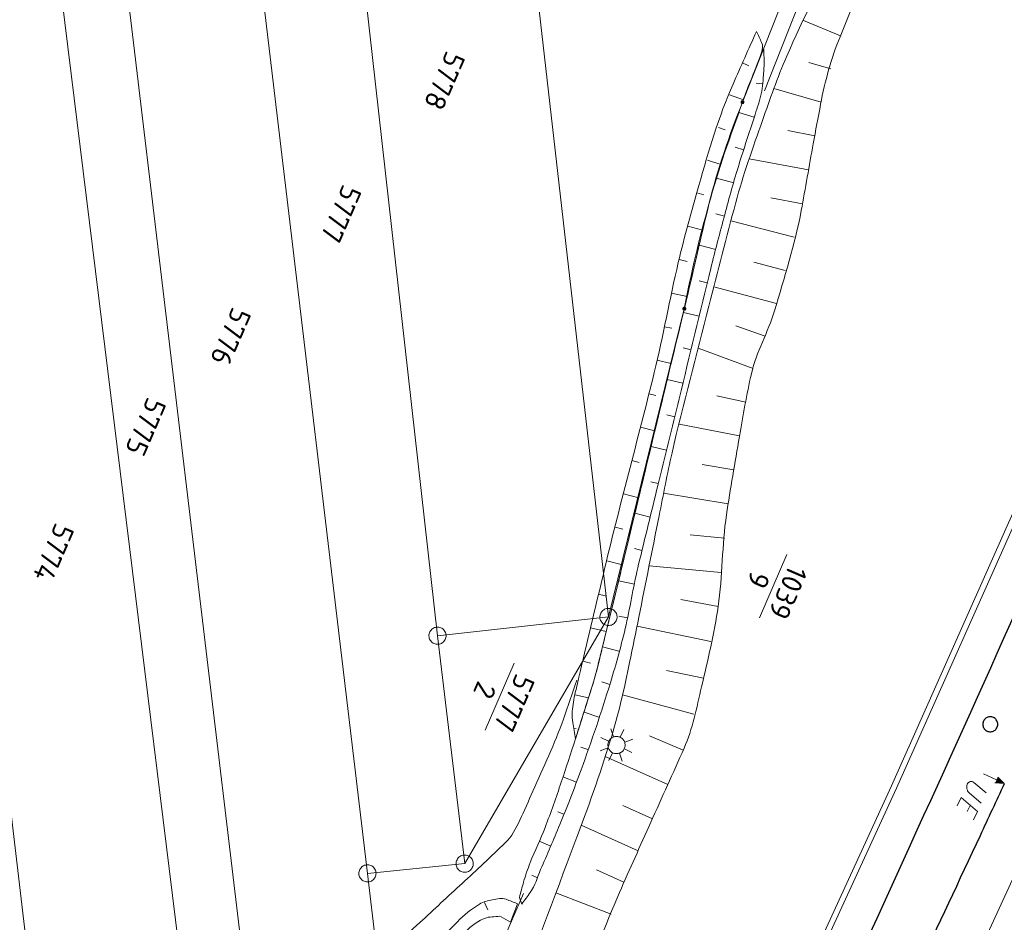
# Model space of a CAD drawing. Header units: metres. Extents: x 3425540 to 3446143, y 5432760 to 5444637.
# Tile 572 of 656: x 3437195 to 3437281, y 5444514 to 5444593. Entities that reach past the tile are written whole.
import ezdxf
from ezdxf.enums import TextEntityAlignment as Align

# ---------------------------------------------------------------- set-up
doc = ezdxf.new("R2010")
doc.units = ezdxf.units.M
for name, color, linetype, lineweight in [('B_Bestand', 9, 'Continuous', 18), ('B_Böschung', 9, 'Continuous', 18), ('B_Flurgrenzen', 9, 'Continuous', 18), ('B_Gleisachse', 9, 'Continuous', 25), ('B_Kilometrierung', 9, 'Continuous', 25), ('Bestand Kabeltröge', 9, 'Continuous', 18)]:
    doc.layers.add(name, color=color, linetype=linetype, lineweight=lineweight)
doc.styles.get("Standard").update_dxf_attribs({"font": 'isocpeur.ttf'})

msp = doc.modelspace()

# ---------------------------------------------------------------- linework, layer by layer
at = {"layer": 'B_Bestand'}
for p, q in [((3437246.664, 5444530.09), (3437246.427, 5444530.794)), ((3437247.24, 5444530.061), (3437247.563, 5444530.731)), ((3437246.23, 5444529.709), (3437245.56, 5444530.032)), ((3437247.632, 5444529.623), (3437248.331, 5444529.876)), ((3437246.196, 5444529.122), (3437245.503, 5444528.879)), ((3437246.578, 5444528.689), (3437246.259, 5444528.029)), ((3437247.165, 5444528.655), (3437247.407, 5444527.961)), ((3437247.603, 5444529.047), (3437248.262, 5444528.728)), ((3437238.818, 5444516.456), (3437236.339, 5444510.735))]:
    msp.add_line(p, q, dxfattribs=at)
for points in [[(3437246.589, 5444528.7), (3437246.661, 5444528.67), (3437246.736, 5444528.647), (3437246.814, 5444528.632), (3437246.892, 5444528.626), (3437246.97, 5444528.628), (3437247.048, 5444528.638), (3437247.124, 5444528.656), (3437247.199, 5444528.682), (3437247.27, 5444528.715), (3437247.337, 5444528.756), (3437247.399, 5444528.803), (3437247.457, 5444528.857), (3437247.508, 5444528.916), (3437247.553, 5444528.981), (3437247.59, 5444529.05), (3437247.621, 5444529.122), (3437247.643, 5444529.197), (3437247.658, 5444529.274), (3437247.664, 5444529.353), (3437247.663, 5444529.431), (3437247.653, 5444529.509), (3437247.635, 5444529.586), (3437247.609, 5444529.66), (3437247.576, 5444529.731), (3437247.535, 5444529.798), (3437247.487, 5444529.86), (3437247.433, 5444529.917), (3437247.374, 5444529.969), (3437247.309, 5444530.014), (3437247.241, 5444530.051), (3437247.168, 5444530.082), (3437247.093, 5444530.104), (3437247.016, 5444530.119), (3437246.938, 5444530.125), (3437246.859, 5444530.124), (3437246.781, 5444530.114), (3437246.705, 5444530.096), (3437246.631, 5444530.07), (3437246.56, 5444530.036), (3437246.493, 5444529.996), (3437246.43, 5444529.948), (3437246.373, 5444529.894), (3437246.322, 5444529.835), (3437246.277, 5444529.77), (3437246.239, 5444529.702), (3437246.209, 5444529.629), (3437246.186, 5444529.554), (3437246.171, 5444529.477), (3437246.165, 5444529.399), (3437246.167, 5444529.32), (3437246.177, 5444529.242), (3437246.195, 5444529.166), (3437246.221, 5444529.092), (3437246.254, 5444529.021), (3437246.295, 5444528.954), (3437246.342, 5444528.891), (3437246.396, 5444528.834), (3437246.455, 5444528.783), (3437246.52, 5444528.738), (3437246.589, 5444528.7)], [(3437278.883, 5444526.857), (3437280.003, 5444526.335)], [(3437278.691, 5444524.319), (3437277.633, 5444525.202), (3437277.594, 5444525.252), (3437277.554, 5444525.302), (3437277.501, 5444525.389), (3437277.481, 5444525.445), (3437277.439, 5444525.558), (3437277.425, 5444525.628), (3437277.423, 5444525.691), (3437277.426, 5444525.799), (3437277.437, 5444525.856), (3437277.472, 5444525.965), (3437277.527, 5444526.049), (3437277.589, 5444526.114), (3437277.638, 5444526.154), (3437277.733, 5444526.188), (3437277.802, 5444526.203), (3437277.891, 5444526.192), (3437277.942, 5444526.168), (3437278.052, 5444526.102), (3437279.11, 5444525.218)], [(3437279.883, 5444526.078), (3437280.695, 5444526.013), (3437280.123, 5444526.592)], [(3437280.132, 5444526.518), (3437279.946, 5444526.119), (3437280.609, 5444526.053), (3437280.132, 5444526.518)], [(3437280.141, 5444526.445), (3437280.008, 5444526.159), (3437280.524, 5444526.093), (3437280.141, 5444526.445)], [(3437280.15, 5444526.371), (3437280.07, 5444526.2), (3437280.438, 5444526.133), (3437280.15, 5444526.371)], [(3437280.162, 5444526.304), (3437280.129, 5444526.233), (3437280.353, 5444526.172), (3437280.162, 5444526.304)], [(3437276.59, 5444524.07), (3437276.931, 5444524.802), (3437278.353, 5444523.593), (3437278.018, 5444522.873)]]:
    msp.add_lwpolyline(points, dxfattribs=at)
at = {"layer": 'B_Böschung'}
for p, q in [((3437266.411, 5444591.149), (3437263.188, 5444592.505)), ((3437259.741, 5444589.966), (3437259.681, 5444589.991)), ((3437257.882, 5444588.793), (3437258.445, 5444588.543)), ((3437265.574, 5444588.269), (3437263.666, 5444588.842)), ((3437259.611, 5444586.974), (3437259.086, 5444587.043)), ((3437256.749, 5444586.018), (3437257.968, 5444585.594)), ((3437264.744, 5444585.386), (3437260.621, 5444586.577)), ((3437258.91, 5444584.068), (3437257.556, 5444584.479)), ((3437255.789, 5444583.176), (3437256.378, 5444582.976)), ((3437264.179, 5444582.44), (3437261.831, 5444582.9)), ((3437257.987, 5444581.214), (3437257.26, 5444581.447)), ((3437254.829, 5444580.334), (3437255.99, 5444579.941)), ((3437263.643, 5444579.489), (3437258.468, 5444580.431)), ((3437257.124, 5444578.341), (3437255.631, 5444578.769)), ((3437253.911, 5444577.479), (3437254.529, 5444577.31)), ((3437263.11, 5444576.536), (3437260.343, 5444577.036)), ((3437256.311, 5444575.454), (3437255.562, 5444575.65)), ((3437262.385, 5444573.627), (3437256.883, 5444575.043)), ((3437253.14, 5444574.579), (3437254.431, 5444574.235)), ((3437255.556, 5444572.55), (3437254.122, 5444572.923)), ((3437252.37, 5444571.68), (3437253.056, 5444571.498)), ((3437261.614, 5444570.728), (3437258.873, 5444571.455)), ((3437254.822, 5444569.641), (3437254.126, 5444569.812)), ((3437260.842, 5444567.829), (3437255.391, 5444569.279)), ((3437251.716, 5444568.752), (3437253.07, 5444568.45)), ((3437254.113, 5444566.726), (3437252.742, 5444567.06)), ((3437251.074, 5444565.822), (3437251.724, 5444565.679)), ((3437259.864, 5444564.995), (3437257.312, 5444565.906)), ((3437253.404, 5444563.811), (3437252.721, 5444563.978)), ((3437258.829, 5444562.179), (3437254.017, 5444563.943)), ((3437250.432, 5444562.891), (3437251.671, 5444562.62)), ((3437252.695, 5444560.896), (3437251.334, 5444561.227)), ((3437249.728, 5444559.975), (3437250.344, 5444559.821)), ((3437258.19, 5444559.253), (3437255.641, 5444559.783)), ((3437251.983, 5444557.982), (3437251.307, 5444558.147)), ((3437248.989, 5444557.068), (3437250.255, 5444556.747)), ((3437257.627, 5444556.307), (3437252.36, 5444557.321)), ((3437251.269, 5444555.068), (3437249.927, 5444555.397)), ((3437248.25, 5444554.16), (3437248.901, 5444553.995)), ((3437257.138, 5444553.347), (3437254.385, 5444553.808)), ((3437250.555, 5444552.154), (3437249.889, 5444552.318)), ((3437247.517, 5444551.251), (3437248.846, 5444550.918)), ((3437256.651, 5444550.387), (3437251.015, 5444551.317)), ((3437249.843, 5444549.24), (3437248.517, 5444549.564)), ((3437246.787, 5444548.342), (3437247.463, 5444548.172)), ((3437256.309, 5444547.408), (3437253.331, 5444547.701)), ((3437249.131, 5444546.326), (3437248.472, 5444546.487)), ((3437246.057, 5444545.432), (3437247.431, 5444545.087)), ((3437256.038, 5444544.42), (3437249.755, 5444544.995)), ((3437248.48, 5444543.398), (3437247.096, 5444543.689)), ((3437245.35, 5444542.516), (3437246.038, 5444542.353)), ((3437255.764, 5444541.433), (3437252.53, 5444542.063)), ((3437247.872, 5444540.46), (3437247.129, 5444540.614)), ((3437255.139, 5444538.41), (3437248.703, 5444539.733)), ((3437244.659, 5444539.597), (3437246.02, 5444539.275)), ((3437247.124, 5444537.556), (3437245.695, 5444537.934)), ((3437243.969, 5444536.677), (3437244.636, 5444536.52)), ((3437254.477, 5444535.209), (3437251.263, 5444535.873)), ((3437246.33, 5444534.663), (3437245.647, 5444534.887)), ((3437243.28, 5444533.757), (3437244.472, 5444533.477)), ((3437253.64, 5444532.052), (3437247.435, 5444533.763)), ((3437245.375, 5444531.819), (3437244.082, 5444532.253)), ((3437243.194, 5444530.78), (3437243.413, 5444530.808)), ((3437252.722, 5444528.917), (3437249.78, 5444530.187)), ((3437244.419, 5444528.975), (3437243.794, 5444529.185)), ((3437251.381, 5444525.937), (3437245.921, 5444528.383)), ((3437243.414, 5444526.15), (3437242.252, 5444526.595)), ((3437242.327, 5444523.353), (3437241.799, 5444523.558)), ((3437250.04, 5444522.956), (3437247.464, 5444524.115)), ((3437277.472, 5444523.581), (3437277.723, 5444524.121)), ((3437248.791, 5444520.166), (3437243.831, 5444522.385)), ((3437241.18, 5444520.582), (3437240.189, 5444521)), ((3437247.566, 5444517.427), (3437245.176, 5444518.496)), ((3437239.986, 5444517.83), (3437239.527, 5444518.037)), ((3437246.446, 5444514.645), (3437241.638, 5444516.511)), ((3437235.403, 5444515.662), (3437235.718, 5444515.03)), ((3437238.666, 5444515.526), (3437238.452, 5444516.097)), ((3437238.293, 5444515.557), (3437237.682, 5444513.95))]:
    msp.add_line(p, q, dxfattribs=at)
for points in [[(3437273.315, 5444616.874), (3437262.824, 5444593.999), (3437259.792, 5444586.374)], [(3437319.81, 5444600.73), (3437311.391, 5444582.921), (3437298.004, 5444553.679), (3437285.088, 5444525.69), (3437272.382, 5444498.025)]]:
    msp.add_lwpolyline(points, dxfattribs=at)
for points, knots in [([(3437275.443, 5444619.929), (3437272.423, 5444613.082), (3437269.403, 5444606.235), (3437266.383, 5444599.387), (3437264.892, 5444596.007), (3437263.202, 5444592.721), (3437261.72, 5444589.333), (3437260.926, 5444587.518), (3437260.279, 5444585.647), (3437259.627, 5444583.776), (3437258.801, 5444581.409), (3437257.946, 5444579.053), (3437257.299, 5444576.632), (3437256.496, 5444573.631), (3437255.731, 5444570.622), (3437254.965, 5444567.612), (3437253.881, 5444563.355), (3437252.725, 5444559.116), (3437251.751, 5444554.831), (3437251.338, 5444553.013), (3437250.989, 5444551.182), (3437250.624, 5444549.354), (3437250.035, 5444546.408), (3437249.45, 5444543.46), (3437248.861, 5444540.513), (3437248.598, 5444539.197), (3437248.327, 5444537.882), (3437248.056, 5444536.566), (3437247.584, 5444534.272), (3437247.062, 5444531.987), (3437246.372, 5444529.743), (3437245.46, 5444526.775), (3437244.399, 5444523.867), (3437243.312, 5444520.964), (3437241.479, 5444516.07), (3437239.641, 5444511.181), (3437237.757, 5444506.306), (3437236.29, 5444502.512), (3437234.795, 5444498.731), (3437233.251, 5444494.967), (3437231.713, 5444491.219), (3437230.046, 5444487.529), (3437228.34, 5444483.853), (3437227.161, 5444481.312), (3437225.9, 5444478.816), (3437224.651, 5444476.308), (3437223.997, 5444474.995), (3437223.357, 5444473.677), (3437222.557, 5444472.442), (3437221.391, 5444470.641), (3437219.795, 5444469.173), (3437218.532, 5444467.449), (3437217.419, 5444465.929), (3437216.302, 5444464.41), (3437215.231, 5444462.858), (3437214.137, 5444461.272), (3437213.112, 5444459.641), (3437212.021, 5444458.053), (3437211.248, 5444456.929), (3437210.445, 5444455.828), (3437209.606, 5444454.75), (3437208.212, 5444452.96), (3437206.768, 5444451.21), (3437205.178, 5444449.596), (3437203.511, 5444447.905), (3437201.845, 5444446.214), (3437200.178, 5444444.522)], [0, 0, 0, 0, 0.116255, 0.116255, 0.116255, 0.173642, 0.173642, 0.173642, 0.20439, 0.20439, 0.20439, 0.243297, 0.243297, 0.243297, 0.291542, 0.291542, 0.291542, 0.359784, 0.359784, 0.359784, 0.388738, 0.388738, 0.388738, 0.435419, 0.435419, 0.435419, 0.456278, 0.456278, 0.456278, 0.492668, 0.492668, 0.492668, 0.540809, 0.540809, 0.540809, 0.621977, 0.621977, 0.621977, 0.685158, 0.685158, 0.685158, 0.748076, 0.748076, 0.748076, 0.791564, 0.791564, 0.791564, 0.814331, 0.814331, 0.814331, 0.847539, 0.847539, 0.847539, 0.876819, 0.876819, 0.876819, 0.906741, 0.906741, 0.906741, 0.927929, 0.927929, 0.927929, 0.963113, 0.963113, 0.963113, 1, 1, 1, 1]), ([(3437278.277, 5444618.702), (3437275.601, 5444612.557), (3437272.924, 5444606.411), (3437270.248, 5444600.265), (3437268.922, 5444597.221), (3437267.632, 5444594.167), (3437266.383, 5444591.083), (3437265.616, 5444589.189), (3437265.072, 5444587.208), (3437264.692, 5444585.204), (3437264.474, 5444584.055), (3437264.262, 5444582.905), (3437264.052, 5444581.754), (3437263.699, 5444579.822), (3437263.362, 5444577.887), (3437263.005, 5444575.955), (3437262.456, 5444572.985), (3437261.541, 5444570.094), (3437260.675, 5444567.2), (3437260.117, 5444565.336), (3437259.095, 5444563.623), (3437258.662, 5444561.724), (3437258.248, 5444559.91), (3437257.933, 5444558.08), (3437257.616, 5444556.247), (3437257.223, 5444553.976), (3437256.837, 5444551.705), (3437256.493, 5444549.427), (3437256.095, 5444546.789), (3437256.161, 5444544.096), (3437255.768, 5444541.454), (3437255.417, 5444539.092), (3437254.877, 5444536.772), (3437254.319, 5444534.446), (3437253.885, 5444532.637), (3437253.554, 5444530.788), (3437252.8, 5444529.091), (3437251.843, 5444526.937), (3437250.864, 5444524.797), (3437249.901, 5444522.648), (3437248.987, 5444520.609), (3437248.069, 5444518.571), (3437247.164, 5444516.527), (3437245.887, 5444513.644), (3437244.878, 5444510.65), (3437243.791, 5444507.69), (3437242.763, 5444504.893), (3437241.992, 5444502.006), (3437240.893, 5444499.233), (3437239.674, 5444496.159), (3437238.21, 5444493.198), (3437236.786, 5444490.213), (3437234.359, 5444485.125), (3437231.903, 5444480.074), (3437229.229, 5444475.104), (3437227.991, 5444472.804), (3437226.517, 5444470.661), (3437225.043, 5444468.5), (3437223.169, 5444465.754), (3437221.276, 5444463.048), (3437219.004, 5444460.607), (3437217.467, 5444458.956), (3437215.822, 5444457.443), (3437214.093, 5444456.016), (3437212.269, 5444454.511), (3437210.44, 5444453.014), (3437208.618, 5444451.506), (3437205.805, 5444449.178), (3437202.991, 5444446.85), (3437200.178, 5444444.522)], [0, 0, 0, 0, 0.103018, 0.103018, 0.103018, 0.154054, 0.154054, 0.154054, 0.185392, 0.185392, 0.185392, 0.203368, 0.203368, 0.203368, 0.233556, 0.233556, 0.233556, 0.279968, 0.279968, 0.279968, 0.309856, 0.309856, 0.309856, 0.338421, 0.338421, 0.338421, 0.37383, 0.37383, 0.37383, 0.414843, 0.414843, 0.414843, 0.451504, 0.451504, 0.451504, 0.480019, 0.480019, 0.480019, 0.516213, 0.516213, 0.516213, 0.550563, 0.550563, 0.550563, 0.599019, 0.599019, 0.599019, 0.644817, 0.644817, 0.644817, 0.695589, 0.695589, 0.695589, 0.782133, 0.782133, 0.782133, 0.822188, 0.822188, 0.822188, 0.873101, 0.873101, 0.873101, 0.907541, 0.907541, 0.907541, 0.943879, 0.943879, 0.943879, 1, 1, 1, 1]), ([(3437323.983, 5444598.925), (3437321.67, 5444593.614), (3437319.358, 5444588.302), (3437317.045, 5444582.99), (3437313.966, 5444575.918), (3437310.763, 5444568.899), (3437307.646, 5444561.843), (3437302.822, 5444550.923), (3437297.999, 5444540.002), (3437293.176, 5444529.081), (3437290.781, 5444523.659), (3437288.391, 5444518.235), (3437285.997, 5444512.812), (3437284.677, 5444509.824), (3437283.254, 5444506.881), (3437281.764, 5444503.973), (3437280.909, 5444502.305), (3437280.014, 5444500.658), (3437279.144, 5444498.999), (3437278.824, 5444498.39), (3437278.66, 5444497.677), (3437278.206, 5444497.16), (3437277.96, 5444496.88), (3437277.713, 5444496.6), (3437277.467, 5444496.32)], [0, 0, 0, 0, 0.15418, 0.15418, 0.15418, 0.359474, 0.359474, 0.359474, 0.677197, 0.677197, 0.677197, 0.834949, 0.834949, 0.834949, 0.921889, 0.921889, 0.921889, 0.971761, 0.971761, 0.971761, 0.990075, 0.990075, 0.990075, 1, 1, 1, 1]), ([(3437259.099, 5444591.535), (3437258.42, 5444590.006), (3437257.742, 5444588.476), (3437257.063, 5444586.946), (3437255.805, 5444584.112), (3437254.947, 5444581.116), (3437254.085, 5444578.133), (3437253.439, 5444575.9), (3437252.825, 5444573.663), (3437252.296, 5444571.402), (3437251.551, 5444568.22), (3437250.973, 5444565.001), (3437250.199, 5444561.826), (3437248.76, 5444555.926), (3437247.138, 5444550.069), (3437245.738, 5444544.159), (3437245.038, 5444541.208), (3437244.341, 5444538.255), (3437243.644, 5444535.303), (3437243.522, 5444534.786), (3437243.4, 5444534.269), (3437243.279, 5444533.752), (3437243.213, 5444533.472), (3437243.168, 5444533.187), (3437243.127, 5444532.901), (3437243.054, 5444532.389), (3437243.01, 5444531.861), (3437243.097, 5444531.351), (3437243.178, 5444530.875), (3437243.259, 5444530.399), (3437243.34, 5444529.922)], [0, 0, 0, 0, 0.078603, 0.078603, 0.078603, 0.224252, 0.224252, 0.224252, 0.333297, 0.333297, 0.333297, 0.486779, 0.486779, 0.486779, 0.77207, 0.77207, 0.77207, 0.914551, 0.914551, 0.914551, 0.939498, 0.939498, 0.939498, 0.953033, 0.953033, 0.953033, 0.977305, 0.977305, 0.977305, 1, 1, 1, 1]), ([(3437259.099, 5444591.535), (3437259.252, 5444591.213), (3437259.404, 5444590.89), (3437259.557, 5444590.567), (3437259.678, 5444590.311), (3437259.649, 5444589.984), (3437259.557, 5444589.716), (3437259.056, 5444588.256), (3437258.383, 5444586.846), (3437257.886, 5444585.381), (3437256.885, 5444582.432), (3437255.708, 5444579.522), (3437254.965, 5444576.492), (3437254.221, 5444573.462), (3437253.55, 5444570.417), (3437252.82, 5444567.385), (3437250.551, 5444557.961), (3437248.28, 5444548.537), (3437245.982, 5444539.119), (3437245.565, 5444537.412), (3437245.178, 5444535.694), (3437244.645, 5444534.02), (3437244.21, 5444532.654), (3437243.775, 5444531.288), (3437243.34, 5444529.922)], [0, 0, 0, 0, 0.01675, 0.01675, 0.01675, 0.03006, 0.03006, 0.03006, 0.102727, 0.102727, 0.102727, 0.249076, 0.249076, 0.249076, 0.395417, 0.395417, 0.395417, 0.850281, 0.850281, 0.850281, 0.932731, 0.932731, 0.932731, 1, 1, 1, 1]), ([(3437259.681, 5444589.991), (3437259.083, 5444588.455), (3437258.484, 5444586.918), (3437257.886, 5444585.381), (3437256.754, 5444582.475), (3437255.705, 5444579.523), (3437254.965, 5444576.492), (3437254.235, 5444573.504), (3437253.572, 5444570.502), (3437252.851, 5444567.513), (3437251.098, 5444560.251), (3437249.347, 5444552.988), (3437247.59, 5444545.726), (3437246.981, 5444543.209), (3437246.367, 5444540.693), (3437245.754, 5444538.177), (3437245.454, 5444536.948), (3437245.174, 5444535.712), (3437244.795, 5444534.505), (3437244.437, 5444533.366), (3437244.074, 5444532.229), (3437243.712, 5444531.091), (3437243.588, 5444530.702), (3437243.464, 5444530.312), (3437243.34, 5444529.922), (3437242.936, 5444528.655), (3437242.516, 5444527.392), (3437242.098, 5444526.129), (3437241.662, 5444524.811), (3437241.186, 5444523.507), (3437240.7, 5444522.207), (3437240.31, 5444521.165), (3437239.792, 5444520.177), (3437239.394, 5444519.137), (3437239.18, 5444518.577), (3437238.973, 5444518.013), (3437238.816, 5444517.435), (3437238.695, 5444516.989), (3437238.573, 5444516.543), (3437238.452, 5444516.097)], [0, 0, 0, 0, 0.064257, 0.064257, 0.064257, 0.185789, 0.185789, 0.185789, 0.305604, 0.305604, 0.305604, 0.596725, 0.596725, 0.596725, 0.697636, 0.697636, 0.697636, 0.746931, 0.746931, 0.746931, 0.793452, 0.793452, 0.793452, 0.809386, 0.809386, 0.809386, 0.861227, 0.861227, 0.861227, 0.915308, 0.915308, 0.915308, 0.958642, 0.958642, 0.958642, 0.981989, 0.981989, 0.981989, 1, 1, 1, 1]), ([(3437259.741, 5444589.966), (3437259.751, 5444589.642), (3437259.761, 5444589.318), (3437259.771, 5444588.993), (3437259.784, 5444588.578), (3437259.741, 5444588.162), (3437259.711, 5444587.747), (3437259.664, 5444587.114), (3437259.643, 5444586.475), (3437259.468, 5444585.862), (3437259.298, 5444585.267), (3437259.108, 5444584.685), (3437258.92, 5444584.098), (3437258.478, 5444582.723), (3437258.012, 5444581.356), (3437257.586, 5444579.975), (3437257.135, 5444578.516), (3437256.733, 5444577.043), (3437256.34, 5444575.567), (3437255.925, 5444574.009), (3437255.507, 5444572.452), (3437255.124, 5444570.885), (3437254.199, 5444567.1), (3437253.288, 5444563.311), (3437252.361, 5444559.526), (3437251.744, 5444557.009), (3437251.128, 5444554.491), (3437250.511, 5444551.973), (3437249.953, 5444549.693), (3437249.396, 5444547.413), (3437248.839, 5444545.133), (3437248.413, 5444543.388), (3437248.151, 5444541.607), (3437247.747, 5444539.855), (3437247.355, 5444538.156), (3437246.892, 5444536.476), (3437246.379, 5444534.808), (3437245.594, 5444532.255), (3437244.756, 5444529.726), (3437243.83, 5444527.222), (3437243.238, 5444525.62), (3437242.628, 5444524.027), (3437241.976, 5444522.449), (3437241.433, 5444521.136), (3437240.866, 5444519.834), (3437240.304, 5444518.528), (3437240.014, 5444517.856), (3437239.825, 5444517.121), (3437239.395, 5444516.529), (3437239.152, 5444516.195), (3437238.909, 5444515.861), (3437238.666, 5444515.526)], [0, 0, 0, 0, 0.012534, 0.012534, 0.012534, 0.028595, 0.028595, 0.028595, 0.053065, 0.053065, 0.053065, 0.076848, 0.076848, 0.076848, 0.132642, 0.132642, 0.132642, 0.191619, 0.191619, 0.191619, 0.253901, 0.253901, 0.253901, 0.404415, 0.404415, 0.404415, 0.504536, 0.504536, 0.504536, 0.595195, 0.595195, 0.595195, 0.66459, 0.66459, 0.66459, 0.731916, 0.731916, 0.731916, 0.834953, 0.834953, 0.834953, 0.90088, 0.90088, 0.90088, 0.955762, 0.955762, 0.955762, 0.984036, 0.984036, 0.984036, 1, 1, 1, 1]), ([(3437243.465, 5444535.04), (3437243.072, 5444533.906), (3437242.68, 5444532.772), (3437242.287, 5444531.637), (3437241.543, 5444529.488), (3437240.526, 5444527.445), (3437239.625, 5444525.355), (3437239.259, 5444524.506), (3437238.88, 5444523.665), (3437238.491, 5444522.824), (3437238.163, 5444522.117), (3437237.786, 5444521.406), (3437237.226, 5444520.861), (3437235.991, 5444519.659), (3437234.735, 5444518.493), (3437233.474, 5444517.326), (3437232.242, 5444516.187), (3437231.007, 5444515.051), (3437229.776, 5444513.91), (3437228.267, 5444512.512), (3437226.783, 5444511.086), (3437225.325, 5444509.633), (3437224.081, 5444508.393), (3437223.124, 5444506.902), (3437221.966, 5444505.574), (3437221.213, 5444504.711), (3437220.457, 5444503.895), (3437219.523, 5444503.173), (3437218.665, 5444502.51), (3437217.675, 5444502.121), (3437216.644, 5444501.908), (3437215.454, 5444501.662), (3437214.268, 5444501.439), (3437213.066, 5444501.297), (3437209.954, 5444500.931), (3437206.843, 5444500.56), (3437203.73, 5444500.206), (3437199.086, 5444499.678), (3437194.428, 5444499.257), (3437189.795, 5444498.637), (3437188.14, 5444498.416), (3437186.485, 5444498.195), (3437184.83, 5444497.973)], [0, 0, 0, 0, 0.047511, 0.047511, 0.047511, 0.137527, 0.137527, 0.137527, 0.174118, 0.174118, 0.174118, 0.204929, 0.204929, 0.204929, 0.272941, 0.272941, 0.272941, 0.339361, 0.339361, 0.339361, 0.420803, 0.420803, 0.420803, 0.490314, 0.490314, 0.490314, 0.535507, 0.535507, 0.535507, 0.576996, 0.576996, 0.576996, 0.624885, 0.624885, 0.624885, 0.748898, 0.748898, 0.748898, 0.933911, 0.933911, 0.933911, 1, 1, 1, 1]), ([(3437238.293, 5444515.557), (3437237.962, 5444515.684), (3437237.631, 5444515.811), (3437237.3, 5444515.938), (3437236.931, 5444516.08), (3437236.505, 5444515.976), (3437236.116, 5444515.9), (3437235.719, 5444515.823), (3437235.329, 5444515.736), (3437234.97, 5444515.518), (3437234.243, 5444515.077), (3437233.639, 5444514.573), (3437233.06, 5444513.99), (3437232.279, 5444513.205), (3437231.494, 5444512.441), (3437230.806, 5444511.582), (3437229.882, 5444510.428), (3437228.968, 5444509.268), (3437228.056, 5444508.105), (3437227.221, 5444507.041), (3437226.409, 5444505.96), (3437225.573, 5444504.895), (3437225.106, 5444504.3), (3437224.555, 5444503.784), (3437223.969, 5444503.291), (3437223.4, 5444502.813), (3437222.789, 5444502.42), (3437222.136, 5444502.068), (3437221.391, 5444501.667), (3437220.637, 5444501.329), (3437219.844, 5444501.036), (3437219.142, 5444500.777), (3437218.441, 5444500.537), (3437217.705, 5444500.425), (3437216.41, 5444500.229), (3437215.113, 5444500.102), (3437213.809, 5444500.043), (3437212.884, 5444500.001), (3437211.958, 5444499.979), (3437211.034, 5444499.932), (3437209.264, 5444499.842), (3437207.493, 5444499.759), (3437205.725, 5444499.627), (3437203.634, 5444499.472), (3437201.552, 5444499.207), (3437199.461, 5444499.053), (3437196.698, 5444498.849), (3437193.935, 5444498.646), (3437191.172, 5444498.442), (3437189.129, 5444498.292), (3437187.087, 5444498.141), (3437185.044, 5444497.99), (3437183.188, 5444497.853), (3437181.347, 5444497.562), (3437179.505, 5444497.302), (3437177.377, 5444497.002), (3437175.251, 5444496.703), (3437173.126, 5444496.385), (3437170.451, 5444495.985), (3437167.78, 5444495.562), (3437165.105, 5444495.162), (3437162.777, 5444494.814), (3437160.452, 5444494.449), (3437158.115, 5444494.168), (3437152.939, 5444493.546), (3437147.762, 5444492.924), (3437142.586, 5444492.301)], [0, 0, 0, 0, 0.010377, 0.010377, 0.010377, 0.021934, 0.021934, 0.021934, 0.033719, 0.033719, 0.033719, 0.057583, 0.057583, 0.057583, 0.089762, 0.089762, 0.089762, 0.133012, 0.133012, 0.133012, 0.172605, 0.172605, 0.172605, 0.194736, 0.194736, 0.194736, 0.216234, 0.216234, 0.216234, 0.240757, 0.240757, 0.240757, 0.262461, 0.262461, 0.262461, 0.300653, 0.300653, 0.300653, 0.327748, 0.327748, 0.327748, 0.379629, 0.379629, 0.379629, 0.440998, 0.440998, 0.440998, 0.522087, 0.522087, 0.522087, 0.582035, 0.582035, 0.582035, 0.63649, 0.63649, 0.63649, 0.699364, 0.699364, 0.699364, 0.778523, 0.778523, 0.778523, 0.847405, 0.847405, 0.847405, 1, 1, 1, 1]), ([(3437237.682, 5444513.95), (3437237.415, 5444514.103), (3437237.147, 5444514.256), (3437236.88, 5444514.409), (3437236.692, 5444514.517), (3437236.447, 5444514.423), (3437236.231, 5444514.409), (3437236.013, 5444514.396), (3437235.796, 5444514.401), (3437235.581, 5444514.333), (3437234.848, 5444514.101), (3437234.292, 5444513.598), (3437233.71, 5444513.11), (3437233.203, 5444512.686), (3437232.691, 5444512.291), (3437232.296, 5444511.772), (3437231.577, 5444510.829), (3437230.983, 5444509.809), (3437230.272, 5444508.868), (3437229.576, 5444507.948), (3437228.868, 5444507.036), (3437228.171, 5444506.117), (3437227.411, 5444505.115), (3437226.776, 5444504.028), (3437225.956, 5444503.06), (3437225.531, 5444502.559), (3437224.954, 5444502.23), (3437224.428, 5444501.838), (3437223.978, 5444501.503), (3437223.547, 5444501.159), (3437223.053, 5444500.882), (3437222.239, 5444500.426), (3437221.354, 5444500.175), (3437220.464, 5444499.932), (3437219.158, 5444499.575), (3437217.86, 5444499.211), (3437216.529, 5444498.976), (3437215.157, 5444498.734), (3437213.784, 5444498.52), (3437212.404, 5444498.327), (3437211.377, 5444498.184), (3437210.353, 5444498.034), (3437209.319, 5444497.945), (3437207.335, 5444497.776), (3437205.348, 5444497.694), (3437203.36, 5444497.639), (3437201.603, 5444497.591), (3437199.846, 5444497.573), (3437198.089, 5444497.524), (3437196.49, 5444497.48), (3437194.892, 5444497.428), (3437193.295, 5444497.334), (3437189.563, 5444497.114), (3437185.849, 5444496.697), (3437182.141, 5444496.226), (3437179.822, 5444495.932), (3437177.513, 5444495.565), (3437175.195, 5444495.274), (3437172.336, 5444494.916), (3437169.458, 5444494.707), (3437166.608, 5444494.285), (3437158.599, 5444493.1), (3437150.591, 5444491.915), (3437142.582, 5444490.73)], [0, 0, 0, 0, 0.009051, 0.009051, 0.009051, 0.015408, 0.015408, 0.015408, 0.021817, 0.021817, 0.021817, 0.043711, 0.043711, 0.043711, 0.062778, 0.062778, 0.062778, 0.097449, 0.097449, 0.097449, 0.131353, 0.131353, 0.131353, 0.168329, 0.168329, 0.168329, 0.187493, 0.187493, 0.187493, 0.203896, 0.203896, 0.203896, 0.230907, 0.230907, 0.230907, 0.27057, 0.27057, 0.27057, 0.31147, 0.31147, 0.31147, 0.341917, 0.341917, 0.341917, 0.40036, 0.40036, 0.40036, 0.452, 0.452, 0.452, 0.498993, 0.498993, 0.498993, 0.60878, 0.60878, 0.60878, 0.677449, 0.677449, 0.677449, 0.762112, 0.762112, 0.762112, 1, 1, 1, 1])]:
    msp.add_open_spline(points, degree=3, knots=knots, dxfattribs=at)
at = {"layer": 'B_Flurgrenzen'}
for p, q in [((3437272.189, 5444621.706), (3437257.886, 5444585.381)), ((3437246.215, 5444540.534), (3437237.225, 5444619.239)), ((3437222.421, 5444618.203), (3437231.32, 5444538.9)), ((3437213.369, 5444617.604), (3437225.219, 5444518.197)), ((3437201.698, 5444616.781), (3437215.349, 5444502.569)), ((3437196.413, 5444612.106), (3437210.035, 5444501.749)), ((3437186.271, 5444590.317), (3437196.91, 5444500.208)), ((3437252.82, 5444567.385), (3437246.215, 5444540.534)), ((3437261.751, 5444545.964), (3437259.363, 5444540.456)), ((3437246.215, 5444540.534), (3437231.32, 5444538.9)), ((3437246.215, 5444540.534), (3437233.687, 5444519.044)), ((3437231.32, 5444538.9), (3437233.687, 5444519.044)), ((3437237.997, 5444536.514), (3437235.461, 5444530.662)), ((3437233.687, 5444519.044), (3437225.219, 5444518.197)), ((3437225.219, 5444518.197), (3437226.659, 5444505.915))]:
    msp.add_line(p, q, dxfattribs=at)
for points in [[(3437257.836, 5444585.266), (3437257.851, 5444585.261), (3437257.867, 5444585.257), (3437257.882, 5444585.256), (3437257.898, 5444585.256), (3437257.913, 5444585.258), (3437257.928, 5444585.263), (3437257.943, 5444585.269), (3437257.956, 5444585.277), (3437257.969, 5444585.287), (3437257.98, 5444585.298), (3437257.989, 5444585.31), (3437257.998, 5444585.324), (3437258.004, 5444585.338), (3437258.008, 5444585.353), (3437258.011, 5444585.368), (3437258.011, 5444585.384), (3437258.009, 5444585.4), (3437258.006, 5444585.415), (3437258.001, 5444585.431), (3437257.994, 5444585.444), (3437257.985, 5444585.457), (3437257.975, 5444585.469), (3437257.963, 5444585.479), (3437257.95, 5444585.488), (3437257.936, 5444585.495), (3437257.921, 5444585.501), (3437257.905, 5444585.504), (3437257.89, 5444585.506), (3437257.874, 5444585.505), (3437257.859, 5444585.503), (3437257.844, 5444585.499), (3437257.829, 5444585.492), (3437257.816, 5444585.484), (3437257.803, 5444585.474), (3437257.792, 5444585.463), (3437257.782, 5444585.451), (3437257.774, 5444585.438), (3437257.768, 5444585.423), (3437257.764, 5444585.408), (3437257.761, 5444585.393), (3437257.761, 5444585.377), (3437257.763, 5444585.361), (3437257.766, 5444585.346), (3437257.771, 5444585.331), (3437257.778, 5444585.317), (3437257.787, 5444585.304), (3437257.797, 5444585.292), (3437257.809, 5444585.282), (3437257.822, 5444585.273), (3437257.836, 5444585.266)], [(3437257.846, 5444585.288), (3437257.859, 5444585.284), (3437257.873, 5444585.281), (3437257.901, 5444585.281), (3437257.915, 5444585.284), (3437257.928, 5444585.289), (3437257.94, 5444585.296), (3437257.951, 5444585.304), (3437257.961, 5444585.314), (3437257.969, 5444585.325), (3437257.977, 5444585.337), (3437257.981, 5444585.351), (3437257.985, 5444585.364), (3437257.987, 5444585.378), (3437257.985, 5444585.392), (3437257.983, 5444585.406), (3437257.979, 5444585.419), (3437257.973, 5444585.432), (3437257.965, 5444585.443), (3437257.955, 5444585.454), (3437257.944, 5444585.463), (3437257.932, 5444585.47), (3437257.92, 5444585.475), (3437257.906, 5444585.479), (3437257.892, 5444585.481), (3437257.878, 5444585.481), (3437257.864, 5444585.479), (3437257.85, 5444585.474), (3437257.838, 5444585.469), (3437257.826, 5444585.461), (3437257.815, 5444585.452), (3437257.806, 5444585.442), (3437257.799, 5444585.43), (3437257.792, 5444585.417), (3437257.789, 5444585.403), (3437257.786, 5444585.39), (3437257.785, 5444585.376), (3437257.787, 5444585.362), (3437257.791, 5444585.349), (3437257.796, 5444585.336), (3437257.803, 5444585.323), (3437257.813, 5444585.313), (3437257.822, 5444585.303), (3437257.834, 5444585.295), (3437257.846, 5444585.288)], [(3437257.856, 5444585.311), (3437257.867, 5444585.307), (3437257.879, 5444585.305), (3437257.892, 5444585.305), (3437257.903, 5444585.307), (3437257.916, 5444585.311), (3437257.926, 5444585.316), (3437257.936, 5444585.323), (3437257.945, 5444585.333), (3437257.951, 5444585.343), (3437257.957, 5444585.353), (3437257.96, 5444585.365), (3437257.962, 5444585.377), (3437257.961, 5444585.389), (3437257.959, 5444585.401), (3437257.955, 5444585.413), (3437257.948, 5444585.423), (3437257.941, 5444585.433), (3437257.932, 5444585.441), (3437257.922, 5444585.448), (3437257.911, 5444585.452), (3437257.899, 5444585.455), (3437257.887, 5444585.456), (3437257.874, 5444585.455), (3437257.863, 5444585.453), (3437257.851, 5444585.448), (3437257.841, 5444585.442), (3437257.832, 5444585.433), (3437257.824, 5444585.424), (3437257.818, 5444585.413), (3437257.814, 5444585.402), (3437257.811, 5444585.391), (3437257.81, 5444585.378), (3437257.812, 5444585.366), (3437257.815, 5444585.355), (3437257.82, 5444585.343), (3437257.827, 5444585.333), (3437257.836, 5444585.324), (3437257.845, 5444585.317), (3437257.856, 5444585.311)], [(3437257.866, 5444585.334), (3437257.875, 5444585.331), (3437257.885, 5444585.329), (3437257.895, 5444585.33), (3437257.905, 5444585.333), (3437257.913, 5444585.338), (3437257.921, 5444585.344), (3437257.928, 5444585.352), (3437257.933, 5444585.36), (3437257.936, 5444585.37), (3437257.937, 5444585.38), (3437257.936, 5444585.39), (3437257.934, 5444585.4), (3437257.929, 5444585.408), (3437257.923, 5444585.416), (3437257.915, 5444585.423), (3437257.906, 5444585.428), (3437257.897, 5444585.431), (3437257.887, 5444585.432), (3437257.877, 5444585.431), (3437257.867, 5444585.428), (3437257.858, 5444585.424), (3437257.85, 5444585.417), (3437257.844, 5444585.41), (3437257.839, 5444585.401), (3437257.836, 5444585.392), (3437257.835, 5444585.381), (3437257.836, 5444585.371), (3437257.838, 5444585.362), (3437257.843, 5444585.353), (3437257.849, 5444585.345), (3437257.857, 5444585.338), (3437257.866, 5444585.334)], [(3437257.875, 5444585.356), (3437257.882, 5444585.354), (3437257.89, 5444585.354), (3437257.897, 5444585.357), (3437257.903, 5444585.36), (3437257.907, 5444585.366), (3437257.911, 5444585.372), (3437257.912, 5444585.379), (3437257.912, 5444585.386), (3437257.91, 5444585.393), (3437257.906, 5444585.399), (3437257.9, 5444585.403), (3437257.893, 5444585.407), (3437257.886, 5444585.407), (3437257.879, 5444585.406), (3437257.872, 5444585.404), (3437257.867, 5444585.399), (3437257.862, 5444585.393), (3437257.86, 5444585.379), (3437257.861, 5444585.372), (3437257.864, 5444585.365), (3437257.869, 5444585.36), (3437257.875, 5444585.356)], [(3437252.77, 5444567.27), (3437252.785, 5444567.265), (3437252.801, 5444567.261), (3437252.816, 5444567.26), (3437252.832, 5444567.26), (3437252.847, 5444567.262), (3437252.862, 5444567.267), (3437252.877, 5444567.273), (3437252.89, 5444567.281), (3437252.903, 5444567.291), (3437252.914, 5444567.302), (3437252.923, 5444567.314), (3437252.932, 5444567.328), (3437252.938, 5444567.342), (3437252.942, 5444567.357), (3437252.945, 5444567.372), (3437252.945, 5444567.388), (3437252.943, 5444567.404), (3437252.94, 5444567.419), (3437252.935, 5444567.435), (3437252.928, 5444567.448), (3437252.919, 5444567.461), (3437252.909, 5444567.473), (3437252.897, 5444567.483), (3437252.884, 5444567.492), (3437252.87, 5444567.499), (3437252.855, 5444567.505), (3437252.839, 5444567.508), (3437252.824, 5444567.51), (3437252.808, 5444567.509), (3437252.793, 5444567.507), (3437252.778, 5444567.503), (3437252.763, 5444567.496), (3437252.75, 5444567.488), (3437252.737, 5444567.478), (3437252.726, 5444567.467), (3437252.716, 5444567.455), (3437252.708, 5444567.442), (3437252.702, 5444567.427), (3437252.698, 5444567.412), (3437252.695, 5444567.397), (3437252.695, 5444567.381), (3437252.697, 5444567.365), (3437252.7, 5444567.35), (3437252.705, 5444567.335), (3437252.712, 5444567.321), (3437252.721, 5444567.308), (3437252.731, 5444567.296), (3437252.743, 5444567.286), (3437252.756, 5444567.277), (3437252.77, 5444567.27)], [(3437252.78, 5444567.292), (3437252.793, 5444567.288), (3437252.807, 5444567.285), (3437252.835, 5444567.285), (3437252.849, 5444567.288), (3437252.862, 5444567.293), (3437252.874, 5444567.3), (3437252.885, 5444567.308), (3437252.895, 5444567.318), (3437252.903, 5444567.329), (3437252.911, 5444567.341), (3437252.915, 5444567.355), (3437252.919, 5444567.368), (3437252.921, 5444567.382), (3437252.919, 5444567.396), (3437252.917, 5444567.41), (3437252.913, 5444567.423), (3437252.907, 5444567.436), (3437252.899, 5444567.447), (3437252.889, 5444567.458), (3437252.878, 5444567.467), (3437252.866, 5444567.474), (3437252.854, 5444567.479), (3437252.84, 5444567.483), (3437252.826, 5444567.485), (3437252.812, 5444567.485), (3437252.798, 5444567.483), (3437252.784, 5444567.478), (3437252.772, 5444567.473), (3437252.76, 5444567.465), (3437252.749, 5444567.456), (3437252.74, 5444567.446), (3437252.733, 5444567.434), (3437252.726, 5444567.421), (3437252.723, 5444567.407), (3437252.72, 5444567.394), (3437252.719, 5444567.38), (3437252.721, 5444567.366), (3437252.725, 5444567.353), (3437252.73, 5444567.34), (3437252.737, 5444567.327), (3437252.747, 5444567.317), (3437252.756, 5444567.307), (3437252.768, 5444567.299), (3437252.78, 5444567.292)], [(3437252.79, 5444567.315), (3437252.801, 5444567.311), (3437252.813, 5444567.309), (3437252.826, 5444567.309), (3437252.837, 5444567.311), (3437252.85, 5444567.315), (3437252.86, 5444567.32), (3437252.87, 5444567.327), (3437252.879, 5444567.337), (3437252.885, 5444567.347), (3437252.891, 5444567.357), (3437252.894, 5444567.369), (3437252.896, 5444567.381), (3437252.895, 5444567.393), (3437252.893, 5444567.405), (3437252.889, 5444567.417), (3437252.882, 5444567.427), (3437252.875, 5444567.437), (3437252.866, 5444567.445), (3437252.856, 5444567.452), (3437252.845, 5444567.456), (3437252.833, 5444567.459), (3437252.821, 5444567.46), (3437252.808, 5444567.459), (3437252.797, 5444567.457), (3437252.785, 5444567.452), (3437252.775, 5444567.446), (3437252.766, 5444567.437), (3437252.758, 5444567.428), (3437252.752, 5444567.417), (3437252.748, 5444567.406), (3437252.745, 5444567.395), (3437252.744, 5444567.382), (3437252.746, 5444567.37), (3437252.749, 5444567.359), (3437252.754, 5444567.347), (3437252.761, 5444567.337), (3437252.77, 5444567.328), (3437252.779, 5444567.321), (3437252.79, 5444567.315)], [(3437252.8, 5444567.338), (3437252.809, 5444567.335), (3437252.819, 5444567.333), (3437252.829, 5444567.334), (3437252.839, 5444567.337), (3437252.847, 5444567.342), (3437252.855, 5444567.348), (3437252.862, 5444567.356), (3437252.867, 5444567.364), (3437252.87, 5444567.374), (3437252.871, 5444567.384), (3437252.87, 5444567.394), (3437252.868, 5444567.404), (3437252.863, 5444567.412), (3437252.857, 5444567.42), (3437252.849, 5444567.427), (3437252.84, 5444567.432), (3437252.831, 5444567.435), (3437252.821, 5444567.436), (3437252.811, 5444567.435), (3437252.801, 5444567.432), (3437252.792, 5444567.428), (3437252.784, 5444567.421), (3437252.778, 5444567.414), (3437252.773, 5444567.405), (3437252.77, 5444567.396), (3437252.769, 5444567.385), (3437252.77, 5444567.375), (3437252.772, 5444567.366), (3437252.777, 5444567.357), (3437252.783, 5444567.349), (3437252.791, 5444567.342), (3437252.8, 5444567.338)], [(3437252.809, 5444567.36), (3437252.816, 5444567.358), (3437252.824, 5444567.358), (3437252.831, 5444567.361), (3437252.837, 5444567.364), (3437252.845, 5444567.376), (3437252.846, 5444567.383), (3437252.846, 5444567.39), (3437252.844, 5444567.397), (3437252.84, 5444567.403), (3437252.834, 5444567.407), (3437252.827, 5444567.411), (3437252.82, 5444567.411), (3437252.813, 5444567.41), (3437252.806, 5444567.408), (3437252.801, 5444567.403), (3437252.796, 5444567.397), (3437252.794, 5444567.383), (3437252.795, 5444567.376), (3437252.798, 5444567.369), (3437252.803, 5444567.364), (3437252.809, 5444567.36)], [(3437245.916, 5444539.845), (3437246.006, 5444539.813), (3437246.094, 5444539.794), (3437246.192, 5444539.784), (3437246.285, 5444539.789), (3437246.376, 5444539.807), (3437246.47, 5444539.831), (3437246.556, 5444539.864), (3437246.635, 5444539.914), (3437246.711, 5444539.971), (3437246.773, 5444540.04), (3437246.83, 5444540.112), (3437246.879, 5444540.194), (3437246.916, 5444540.281), (3437246.943, 5444540.372), (3437246.957, 5444540.463), (3437246.965, 5444540.556), (3437246.954, 5444540.651), (3437246.936, 5444540.742), (3437246.902, 5444540.828), (3437246.855, 5444540.912), (3437246.806, 5444540.992), (3437246.747, 5444541.063), (3437246.672, 5444541.127), (3437246.597, 5444541.179), (3437246.513, 5444541.222), (3437246.424, 5444541.254), (3437246.336, 5444541.273), (3437246.237, 5444541.283), (3437246.145, 5444541.278), (3437246.053, 5444541.26), (3437245.96, 5444541.236), (3437245.874, 5444541.203), (3437245.795, 5444541.153), (3437245.719, 5444541.096), (3437245.656, 5444541.027), (3437245.599, 5444540.955), (3437245.551, 5444540.873), (3437245.513, 5444540.786), (3437245.487, 5444540.695), (3437245.473, 5444540.604), (3437245.465, 5444540.511), (3437245.475, 5444540.416), (3437245.494, 5444540.325), (3437245.527, 5444540.239), (3437245.574, 5444540.155), (3437245.624, 5444540.075), (3437245.683, 5444540.005), (3437245.758, 5444539.94), (3437245.832, 5444539.888), (3437245.916, 5444539.845)], [(3437231.021, 5444538.211), (3437231.111, 5444538.179), (3437231.199, 5444538.16), (3437231.297, 5444538.15), (3437231.39, 5444538.155), (3437231.481, 5444538.173), (3437231.575, 5444538.197), (3437231.661, 5444538.23), (3437231.74, 5444538.28), (3437231.816, 5444538.337), (3437231.878, 5444538.406), (3437231.935, 5444538.478), (3437231.984, 5444538.56), (3437232.021, 5444538.647), (3437232.048, 5444538.738), (3437232.062, 5444538.829), (3437232.07, 5444538.922), (3437232.059, 5444539.017), (3437232.041, 5444539.108), (3437232.007, 5444539.194), (3437231.96, 5444539.278), (3437231.911, 5444539.358), (3437231.852, 5444539.429), (3437231.777, 5444539.493), (3437231.702, 5444539.545), (3437231.618, 5444539.588), (3437231.529, 5444539.62), (3437231.441, 5444539.639), (3437231.342, 5444539.649), (3437231.25, 5444539.644), (3437231.158, 5444539.626), (3437231.065, 5444539.602), (3437230.979, 5444539.569), (3437230.9, 5444539.519), (3437230.824, 5444539.462), (3437230.761, 5444539.393), (3437230.704, 5444539.321), (3437230.656, 5444539.239), (3437230.618, 5444539.152), (3437230.592, 5444539.061), (3437230.578, 5444538.97), (3437230.57, 5444538.877), (3437230.58, 5444538.782), (3437230.599, 5444538.691), (3437230.632, 5444538.605), (3437230.679, 5444538.521), (3437230.729, 5444538.441), (3437230.788, 5444538.371), (3437230.863, 5444538.306), (3437230.937, 5444538.254), (3437231.021, 5444538.211)], [(3437233.388, 5444518.355), (3437233.478, 5444518.323), (3437233.566, 5444518.304), (3437233.664, 5444518.294), (3437233.757, 5444518.299), (3437233.848, 5444518.317), (3437233.942, 5444518.341), (3437234.028, 5444518.374), (3437234.107, 5444518.424), (3437234.183, 5444518.481), (3437234.245, 5444518.55), (3437234.302, 5444518.622), (3437234.351, 5444518.704), (3437234.388, 5444518.791), (3437234.415, 5444518.882), (3437234.429, 5444518.973), (3437234.437, 5444519.066), (3437234.426, 5444519.161), (3437234.408, 5444519.252), (3437234.374, 5444519.338), (3437234.327, 5444519.422), (3437234.278, 5444519.502), (3437234.219, 5444519.573), (3437234.144, 5444519.637), (3437234.069, 5444519.689), (3437233.985, 5444519.732), (3437233.896, 5444519.764), (3437233.808, 5444519.783), (3437233.709, 5444519.793), (3437233.617, 5444519.788), (3437233.525, 5444519.77), (3437233.432, 5444519.746), (3437233.346, 5444519.713), (3437233.267, 5444519.663), (3437233.191, 5444519.606), (3437233.128, 5444519.537), (3437233.071, 5444519.465), (3437233.023, 5444519.383), (3437232.985, 5444519.296), (3437232.959, 5444519.205), (3437232.945, 5444519.114), (3437232.937, 5444519.021), (3437232.947, 5444518.926), (3437232.966, 5444518.835), (3437232.999, 5444518.749), (3437233.046, 5444518.665), (3437233.096, 5444518.585), (3437233.155, 5444518.515), (3437233.23, 5444518.45), (3437233.304, 5444518.398), (3437233.388, 5444518.355)], [(3437224.92, 5444517.508), (3437225.01, 5444517.476), (3437225.098, 5444517.457), (3437225.196, 5444517.447), (3437225.289, 5444517.452), (3437225.38, 5444517.47), (3437225.474, 5444517.494), (3437225.56, 5444517.527), (3437225.639, 5444517.577), (3437225.715, 5444517.634), (3437225.777, 5444517.703), (3437225.834, 5444517.775), (3437225.883, 5444517.857), (3437225.92, 5444517.944), (3437225.947, 5444518.035), (3437225.961, 5444518.126), (3437225.969, 5444518.219), (3437225.958, 5444518.314), (3437225.94, 5444518.405), (3437225.906, 5444518.491), (3437225.859, 5444518.575), (3437225.81, 5444518.655), (3437225.751, 5444518.726), (3437225.676, 5444518.79), (3437225.601, 5444518.842), (3437225.517, 5444518.885), (3437225.428, 5444518.917), (3437225.34, 5444518.936), (3437225.241, 5444518.946), (3437225.149, 5444518.941), (3437225.057, 5444518.923), (3437224.964, 5444518.899), (3437224.878, 5444518.866), (3437224.799, 5444518.816), (3437224.723, 5444518.759), (3437224.66, 5444518.69), (3437224.603, 5444518.618), (3437224.555, 5444518.536), (3437224.517, 5444518.449), (3437224.491, 5444518.358), (3437224.477, 5444518.267), (3437224.469, 5444518.174), (3437224.479, 5444518.079), (3437224.498, 5444517.988), (3437224.531, 5444517.902), (3437224.578, 5444517.818), (3437224.628, 5444517.738), (3437224.687, 5444517.668), (3437224.762, 5444517.603), (3437224.836, 5444517.551), (3437224.92, 5444517.508)]]:
    msp.add_lwpolyline(points, dxfattribs=at)
msp.add_arc((3437359.464, 5444547.076), 108.561, 159.33861, 169.2179, dxfattribs=at)
at = {"layer": 'B_Gleisachse'}
msp.add_arc((3433638.725, 5446174.593), 3992.483, 335.284961, 336.579778, dxfattribs=at)
msp.add_open_spline([(3437280.694, 5444526.012), (3437279.989, 5444524.502), (3437279.285, 5444522.992), (3437278.58, 5444521.481), (3437276.748, 5444517.554), (3437274.907, 5444513.631), (3437273.063, 5444509.71), (3437271.219, 5444505.789), (3437269.371, 5444501.868), (3437267.52, 5444497.95), (3437265.669, 5444494.033), (3437263.817, 5444490.115), (3437261.964, 5444486.198), (3437261.251, 5444484.692), (3437260.538, 5444483.185), (3437259.825, 5444481.678)], degree=3, knots=[0, 0, 0, 0, 0.102038, 0.102038, 0.102038, 0.367338, 0.367338, 0.367338, 0.63266, 0.63266, 0.63266, 0.897948, 0.897948, 0.897948, 1, 1, 1, 1], dxfattribs=at)
at = {"layer": 'B_Kilometrierung'}
msp.add_lwpolyline([(3437280.121, 5444531.185), (3437280.116, 5444531.267), (3437280.101, 5444531.349), (3437280.075, 5444531.426), (3437280.039, 5444531.497), (3437279.998, 5444531.569), (3437279.947, 5444531.63), (3437279.886, 5444531.687), (3437279.819, 5444531.733), (3437279.747, 5444531.774), (3437279.671, 5444531.804), (3437279.594, 5444531.825), (3437279.512, 5444531.835), (3437279.43, 5444531.835), (3437279.348, 5444531.825), (3437279.271, 5444531.804), (3437279.195, 5444531.774), (3437279.123, 5444531.733), (3437279.056, 5444531.687), (3437278.995, 5444531.63), (3437278.944, 5444531.569), (3437278.903, 5444531.497), (3437278.867, 5444531.426), (3437278.841, 5444531.349), (3437278.826, 5444531.267), (3437278.821, 5444531.185), (3437278.826, 5444531.103), (3437278.841, 5444531.021), (3437278.867, 5444530.944), (3437278.903, 5444530.873), (3437278.944, 5444530.801), (3437278.995, 5444530.74), (3437279.056, 5444530.683), (3437279.123, 5444530.637), (3437279.195, 5444530.596), (3437279.271, 5444530.566), (3437279.348, 5444530.545), (3437279.43, 5444530.535), (3437279.512, 5444530.535), (3437279.594, 5444530.545), (3437279.671, 5444530.566), (3437279.747, 5444530.596), (3437279.819, 5444530.637), (3437279.886, 5444530.683), (3437279.947, 5444530.74), (3437279.998, 5444530.801), (3437280.039, 5444530.873), (3437280.075, 5444530.944), (3437280.101, 5444531.021), (3437280.116, 5444531.103), (3437280.121, 5444531.185)], dxfattribs=at)
at = {"layer": 'Bestand Kabeltröge'}
for p, q in [((3437290.253, 5444569.42), (3437270.858, 5444525.825)), ((3437290.709, 5444569.216), (3437271.314, 5444525.621)), ((3437270.859, 5444525.827), (3437258.494, 5444498.925)), ((3437271.313, 5444525.619), (3437258.948, 5444498.717))]:
    msp.add_line(p, q, dxfattribs=at)

# ---------------------------------------------------------------- texts
at = {"layer": 'B_Flurgrenzen'}
for s, p in [('5778', (3437231.929, 5444587.235)), ('5777', (3437222.925, 5444575.641)), ('5776', (3437213.298, 5444564.94)), ('5775', (3437205.898, 5444557.092)), ('5774', (3437197.875, 5444546.123))]:
    msp.add_text(s, height=1.8, rotation=246.59998, dxfattribs=at).set_placement(p, align=Align.MIDDLE)
for s, p in [('1039', (3437261.017, 5444543.013)), ('5777', (3437237.189, 5444533.391))]:
    msp.add_text(s, height=1.8, rotation=246.56143, dxfattribs=at).set_placement(p, align=Align.CENTER)
for s, p in [('9', (3437260.098, 5444543.409)), ('2', (3437236.27, 5444533.787))]:
    msp.add_text(s, height=1.8, rotation=246.56143, dxfattribs=at).set_placement(p, align=Align.TOP_CENTER)

doc.saveas('drawing.dxf')
